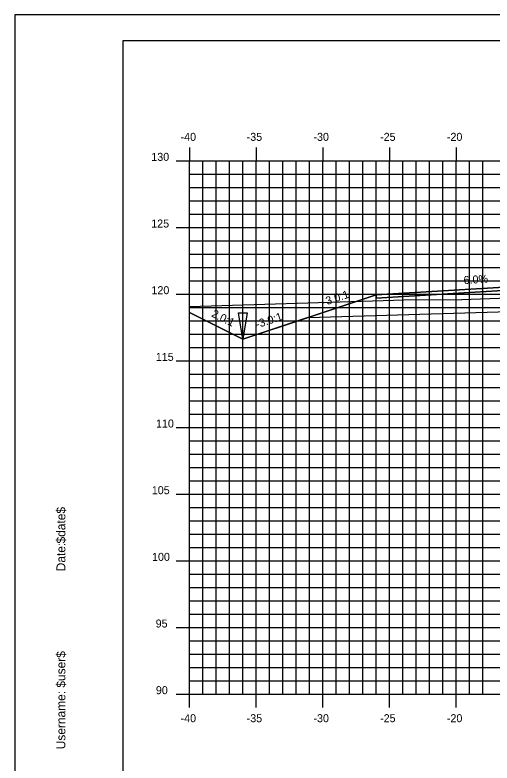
# Model space of a CAD drawing. Extents: x 850598 to 870284, y 366541 to 366651.
# Drawn here: x 860576.8 to 860612.6, y 366595.1 to 366651.2 of the extents above; entities that cross this region are included whole.
import ezdxf

# ---------------------------------------------------------------- set-up
doc = ezdxf.new("R2010")
doc.units = 0
for name, color, linetype in [('ANNOTATION', 7, 'Continuous'), ('BORDER', 7, 'Continuous'), ('D_Drainage_Ditch_Line', 7, 'Continuous'), ('D_Roadway_Centerline', 7, 'Continuous'), ('D_Roadway_Edge_Shoulder', 7, 'Continuous'), ('D_Roadway_SlopeLines', 7, 'Continuous'), ('D_Roadway_SubGrade', 7, 'Continuous'), ('H_V ANNOTATION', 7, 'Continuous'), ('MAJOR', 7, 'Continuous'), ('MINOR', 7, 'Continuous'), ('PLOT BOUNDARY', 7, 'Continuous'), ('S_Roadway_Centerline', 7, 'Continuous')]:
    doc.layers.add(name, color=color, linetype=linetype)

msp = doc.modelspace()

# ---------------------------------------------------------------- linework, layer by layer
at = {"layer": 'BORDER'}
for p, q in [((860744.942, 366649.225), (860584.942, 366649.225)), ((860584.942, 366649.225), (860584.942, 366544.225))]:
    msp.add_line(p, q, dxfattribs=at)
at = {"layer": 'D_Drainage_Ditch_Line'}
msp.add_line((860593.941, 366628.163), (860593.942, 366634.406), dxfattribs=at)
msp.add_lwpolyline([(860593.613, 366628.819), (860594.27, 366628.819), (860593.941, 366626.85)], close=True, dxfattribs=at)
at = {"layer": 'D_Roadway_Centerline'}
msp.add_lwpolyline([(860589.941, 366628.85), (860593.941, 366626.85), (860598.832, 366628.48), (860598.832, 366628.48), (860603.941, 366630.184), (860618.941, 366631.084), (860629.941, 366631.414), (860640.941, 366631.678), (860644.941, 366631.438), (860646.941, 366631.318), (860651.128, 366629.922), (860696.194, 366618.221), (860709.44, 366614.781), (860719.302, 366612.221), (860723.302, 366612.221)], dxfattribs=at)
at = {"layer": 'D_Roadway_Edge_Shoulder'}
msp.add_lwpolyline([(860618.941, 366631.084), (860603.941, 366630.184), (860603.941, 366629.934), (860617.941, 366630.774), (860618.941, 366630.834)], close=True, dxfattribs=at)
at = {"layer": 'D_Roadway_SlopeLines'}
for points in [[(860603.941, 366630.184), (860593.941, 366626.85)], [(860593.941, 366626.85), (860589.941, 366628.85)]]:
    msp.add_lwpolyline(points, dxfattribs=at)
at = {"layer": 'D_Roadway_SubGrade'}
msp.add_lwpolyline([(860618.941, 366630.584), (860617.941, 366630.524), (860617.941, 366630.774), (860603.941, 366629.934), (860603.941, 366630.184), (860598.832, 366628.48), (860618.941, 366629.084)], close=True, dxfattribs=at)
msp.add_lwpolyline([(860603.941, 366630.184), (860598.832, 366628.48), (860603.941, 366630.184)], dxfattribs=at)
at = {"layer": 'MAJOR'}
for p, q in [((860589.941, 366641.227), (860589.941, 366640.225)), ((860589.941, 366641.227), (860589.941, 366640.225)), ((860594.941, 366641.227), (860594.941, 366640.225)), ((860594.941, 366641.227), (860594.941, 366640.225)), ((860599.941, 366641.227), (860599.941, 366640.225)), ((860599.941, 366641.227), (860599.941, 366640.225)), ((860604.941, 366641.227), (860604.941, 366640.225)), ((860604.941, 366641.227), (860604.941, 366640.225)), ((860609.941, 366641.227), (860609.941, 366640.225)), ((860609.941, 366641.227), (860609.941, 366640.225)), ((860588.939, 366640.225), (860589.941, 366640.225)), ((860588.939, 366640.225), (860589.941, 366640.225)), ((860589.941, 366640.225), (860729.941, 366640.225)), ((860589.941, 366600.225), (860589.941, 366640.225)), ((860589.941, 366600.225), (860589.941, 366640.225)), ((860589.941, 366640.225), (860729.941, 366640.225)), ((860589.941, 366640.225), (860729.941, 366640.225)), ((860589.941, 366600.225), (860589.941, 366640.225)), ((860589.941, 366600.225), (860589.941, 366640.225)), ((860589.941, 366640.225), (860729.941, 366640.225)), ((860594.941, 366600.225), (860594.941, 366640.225)), ((860594.941, 366600.225), (860594.941, 366640.225)), ((860599.941, 366600.225), (860599.941, 366640.225)), ((860599.941, 366600.225), (860599.941, 366640.225)), ((860604.941, 366600.225), (860604.941, 366640.225)), ((860604.941, 366600.225), (860604.941, 366640.225)), ((860609.941, 366600.225), (860609.941, 366640.225)), ((860609.941, 366600.225), (860609.941, 366640.225)), ((860588.939, 366635.225), (860589.941, 366635.225)), ((860588.939, 366635.225), (860589.941, 366635.225)), ((860589.941, 366635.225), (860729.941, 366635.225)), ((860589.941, 366635.225), (860729.941, 366635.225)), ((860588.939, 366630.225), (860589.941, 366630.225)), ((860588.939, 366630.225), (860589.941, 366630.225)), ((860589.941, 366630.225), (860729.941, 366630.225)), ((860589.941, 366630.225), (860729.941, 366630.225)), ((860588.939, 366625.225), (860589.941, 366625.225)), ((860588.939, 366625.225), (860589.941, 366625.225)), ((860589.941, 366625.225), (860729.941, 366625.225)), ((860589.941, 366625.225), (860729.941, 366625.225)), ((860588.939, 366620.225), (860589.941, 366620.225)), ((860588.939, 366620.225), (860589.941, 366620.225)), ((860589.941, 366620.225), (860729.941, 366620.225)), ((860589.941, 366620.225), (860729.941, 366620.225)), ((860588.939, 366615.225), (860589.941, 366615.225)), ((860588.939, 366615.225), (860589.941, 366615.225)), ((860589.941, 366615.225), (860729.941, 366615.225)), ((860589.941, 366615.225), (860729.941, 366615.225)), ((860588.939, 366610.225), (860589.941, 366610.225)), ((860588.939, 366610.225), (860589.941, 366610.225)), ((860589.941, 366610.225), (860729.941, 366610.225)), ((860589.941, 366610.225), (860729.941, 366610.225)), ((860588.939, 366605.225), (860589.941, 366605.225)), ((860588.939, 366605.225), (860589.941, 366605.225)), ((860589.941, 366605.225), (860729.941, 366605.225)), ((860589.941, 366605.225), (860729.941, 366605.225)), ((860588.939, 366600.225), (860589.941, 366600.225)), ((860588.939, 366600.225), (860589.941, 366600.225)), ((860589.941, 366600.225), (860729.941, 366600.225)), ((860589.941, 366600.225), (860729.941, 366600.225)), ((860589.941, 366599.223), (860589.941, 366600.225)), ((860589.941, 366600.225), (860729.941, 366600.225)), ((860589.941, 366600.225), (860729.941, 366600.225)), ((860589.941, 366599.223), (860589.941, 366600.225)), ((860594.941, 366599.223), (860594.941, 366600.225)), ((860594.941, 366599.223), (860594.941, 366600.225)), ((860599.941, 366599.223), (860599.941, 366600.225)), ((860599.941, 366599.223), (860599.941, 366600.225)), ((860604.941, 366599.223), (860604.941, 366600.225)), ((860604.941, 366599.223), (860604.941, 366600.225)), ((860609.941, 366599.223), (860609.941, 366600.225)), ((860609.941, 366599.223), (860609.941, 366600.225))]:
    msp.add_line(p, q, dxfattribs=at)
at = {"layer": 'MINOR'}
for p, q in [((860590.941, 366600.225), (860590.941, 366640.225)), ((860590.941, 366600.225), (860590.941, 366640.225)), ((860591.941, 366600.225), (860591.941, 366640.225)), ((860591.941, 366600.225), (860591.941, 366640.225)), ((860592.941, 366600.225), (860592.941, 366640.225)), ((860592.941, 366600.225), (860592.941, 366640.225)), ((860593.941, 366600.225), (860593.941, 366640.225)), ((860593.941, 366600.225), (860593.941, 366640.225)), ((860595.941, 366600.225), (860595.941, 366640.225)), ((860595.941, 366600.225), (860595.941, 366640.225)), ((860596.941, 366600.225), (860596.941, 366640.225)), ((860596.941, 366600.225), (860596.941, 366640.225)), ((860597.941, 366600.225), (860597.941, 366640.225)), ((860597.941, 366600.225), (860597.941, 366640.225)), ((860598.941, 366600.225), (860598.941, 366640.225)), ((860598.941, 366600.225), (860598.941, 366640.225)), ((860600.941, 366600.225), (860600.941, 366640.225)), ((860600.941, 366600.225), (860600.941, 366640.225)), ((860601.941, 366600.225), (860601.941, 366640.225)), ((860601.941, 366600.225), (860601.941, 366640.225)), ((860602.941, 366600.225), (860602.941, 366640.225)), ((860602.941, 366600.225), (860602.941, 366640.225)), ((860603.941, 366600.225), (860603.941, 366640.225)), ((860603.941, 366600.225), (860603.941, 366640.225)), ((860605.941, 366600.225), (860605.941, 366640.225)), ((860605.941, 366600.225), (860605.941, 366640.225)), ((860606.941, 366600.225), (860606.941, 366640.225)), ((860606.941, 366600.225), (860606.941, 366640.225)), ((860607.941, 366600.225), (860607.941, 366640.225)), ((860607.941, 366600.225), (860607.941, 366640.225)), ((860608.941, 366600.225), (860608.941, 366640.225)), ((860608.941, 366600.225), (860608.941, 366640.225)), ((860610.941, 366600.225), (860610.941, 366640.225)), ((860610.941, 366600.225), (860610.941, 366640.225)), ((860611.941, 366600.225), (860611.941, 366640.225)), ((860611.941, 366600.225), (860611.941, 366640.225)), ((860589.941, 366639.225), (860729.941, 366639.225)), ((860589.941, 366639.225), (860590.943, 366639.225)), ((860589.941, 366639.225), (860729.941, 366639.225)), ((860589.941, 366639.225), (860590.943, 366639.225)), ((860589.941, 366638.225), (860729.941, 366638.225)), ((860589.941, 366638.225), (860590.943, 366638.225)), ((860589.941, 366638.225), (860729.941, 366638.225)), ((860589.941, 366638.225), (860590.943, 366638.225)), ((860589.941, 366637.225), (860729.941, 366637.225)), ((860589.941, 366637.225), (860590.943, 366637.225)), ((860589.941, 366637.225), (860729.941, 366637.225)), ((860589.941, 366637.225), (860590.943, 366637.225)), ((860589.941, 366636.225), (860729.941, 366636.225)), ((860589.941, 366636.225), (860590.943, 366636.225)), ((860589.941, 366636.225), (860729.941, 366636.225)), ((860589.941, 366636.225), (860590.943, 366636.225)), ((860589.941, 366634.225), (860729.941, 366634.225)), ((860589.941, 366634.225), (860590.943, 366634.225)), ((860589.941, 366634.225), (860729.941, 366634.225)), ((860589.941, 366634.225), (860590.943, 366634.225)), ((860589.941, 366633.225), (860729.941, 366633.225)), ((860589.941, 366633.225), (860590.943, 366633.225)), ((860589.941, 366633.225), (860729.941, 366633.225)), ((860589.941, 366633.225), (860590.943, 366633.225)), ((860589.941, 366632.225), (860729.941, 366632.225)), ((860589.941, 366632.225), (860590.943, 366632.225)), ((860589.941, 366632.225), (860729.941, 366632.225)), ((860589.941, 366632.225), (860590.943, 366632.225)), ((860589.941, 366631.225), (860729.941, 366631.225)), ((860589.941, 366631.225), (860590.943, 366631.225)), ((860589.941, 366631.225), (860729.941, 366631.225)), ((860589.941, 366631.225), (860590.943, 366631.225)), ((860589.941, 366629.225), (860729.941, 366629.225)), ((860589.941, 366629.225), (860590.943, 366629.225)), ((860589.941, 366629.225), (860729.941, 366629.225)), ((860589.941, 366629.225), (860590.943, 366629.225)), ((860589.941, 366628.225), (860729.941, 366628.225)), ((860589.941, 366628.225), (860590.943, 366628.225)), ((860589.941, 366628.225), (860729.941, 366628.225)), ((860589.941, 366628.225), (860590.943, 366628.225)), ((860589.941, 366627.225), (860729.941, 366627.225)), ((860589.941, 366627.225), (860590.943, 366627.225)), ((860589.941, 366627.225), (860729.941, 366627.225)), ((860589.941, 366627.225), (860590.943, 366627.225)), ((860589.941, 366626.225), (860729.941, 366626.225)), ((860589.941, 366626.225), (860590.943, 366626.225)), ((860589.941, 366626.225), (860729.941, 366626.225)), ((860589.941, 366626.225), (860590.943, 366626.225)), ((860589.941, 366624.225), (860729.941, 366624.225)), ((860589.941, 366624.225), (860590.943, 366624.225)), ((860589.941, 366624.225), (860729.941, 366624.225)), ((860589.941, 366624.225), (860590.943, 366624.225)), ((860589.941, 366623.225), (860729.941, 366623.225)), ((860589.941, 366623.225), (860590.943, 366623.225)), ((860589.941, 366623.225), (860729.941, 366623.225)), ((860589.941, 366623.225), (860590.943, 366623.225)), ((860589.941, 366622.225), (860729.941, 366622.225)), ((860589.941, 366622.225), (860590.943, 366622.225)), ((860589.941, 366622.225), (860729.941, 366622.225)), ((860589.941, 366622.225), (860590.943, 366622.225)), ((860589.941, 366621.225), (860729.941, 366621.225)), ((860589.941, 366621.225), (860590.943, 366621.225)), ((860589.941, 366621.225), (860729.941, 366621.225)), ((860589.941, 366621.225), (860590.943, 366621.225)), ((860589.941, 366619.225), (860729.941, 366619.225)), ((860589.941, 366619.225), (860590.943, 366619.225)), ((860589.941, 366619.225), (860729.941, 366619.225)), ((860589.941, 366619.225), (860590.943, 366619.225)), ((860589.941, 366618.225), (860729.941, 366618.225)), ((860589.941, 366618.225), (860590.943, 366618.225)), ((860589.941, 366618.225), (860729.941, 366618.225)), ((860589.941, 366618.225), (860590.943, 366618.225)), ((860589.941, 366617.225), (860729.941, 366617.225)), ((860589.941, 366617.225), (860590.943, 366617.225)), ((860589.941, 366617.225), (860729.941, 366617.225)), ((860589.941, 366617.225), (860590.943, 366617.225)), ((860589.941, 366616.225), (860729.941, 366616.225)), ((860589.941, 366616.225), (860590.943, 366616.225)), ((860589.941, 366616.225), (860729.941, 366616.225)), ((860589.941, 366616.225), (860590.943, 366616.225)), ((860589.941, 366614.225), (860729.941, 366614.225)), ((860589.941, 366614.225), (860590.943, 366614.225)), ((860589.941, 366614.225), (860729.941, 366614.225)), ((860589.941, 366614.225), (860590.943, 366614.225)), ((860589.941, 366613.225), (860729.941, 366613.225)), ((860589.941, 366613.225), (860590.943, 366613.225)), ((860589.941, 366613.225), (860729.941, 366613.225)), ((860589.941, 366613.225), (860590.943, 366613.225)), ((860589.941, 366612.225), (860729.941, 366612.225)), ((860589.941, 366612.225), (860590.943, 366612.225)), ((860589.941, 366612.225), (860729.941, 366612.225)), ((860589.941, 366612.225), (860590.943, 366612.225)), ((860589.941, 366611.225), (860729.941, 366611.225)), ((860589.941, 366611.225), (860590.943, 366611.225)), ((860589.941, 366611.225), (860729.941, 366611.225)), ((860589.941, 366611.225), (860590.943, 366611.225)), ((860589.941, 366609.225), (860729.941, 366609.225)), ((860589.941, 366609.225), (860590.943, 366609.225)), ((860589.941, 366609.225), (860729.941, 366609.225)), ((860589.941, 366609.225), (860590.943, 366609.225)), ((860589.941, 366608.225), (860729.941, 366608.225)), ((860589.941, 366608.225), (860590.943, 366608.225)), ((860589.941, 366608.225), (860729.941, 366608.225)), ((860589.941, 366608.225), (860590.943, 366608.225)), ((860589.941, 366607.225), (860729.941, 366607.225)), ((860589.941, 366607.225), (860590.943, 366607.225)), ((860589.941, 366607.225), (860729.941, 366607.225)), ((860589.941, 366607.225), (860590.943, 366607.225)), ((860589.941, 366606.225), (860729.941, 366606.225)), ((860589.941, 366606.225), (860590.943, 366606.225)), ((860589.941, 366606.225), (860729.941, 366606.225)), ((860589.941, 366606.225), (860590.943, 366606.225)), ((860589.941, 366604.225), (860729.941, 366604.225)), ((860589.941, 366604.225), (860590.943, 366604.225)), ((860589.941, 366604.225), (860729.941, 366604.225)), ((860589.941, 366604.225), (860590.943, 366604.225)), ((860589.941, 366603.225), (860729.941, 366603.225)), ((860589.941, 366603.225), (860590.943, 366603.225)), ((860589.941, 366603.225), (860729.941, 366603.225)), ((860589.941, 366603.225), (860590.943, 366603.225)), ((860589.941, 366602.225), (860729.941, 366602.225)), ((860589.941, 366602.225), (860590.943, 366602.225)), ((860589.941, 366602.225), (860729.941, 366602.225)), ((860589.941, 366602.225), (860590.943, 366602.225)), ((860589.941, 366601.225), (860729.941, 366601.225)), ((860589.941, 366601.225), (860590.943, 366601.225)), ((860589.941, 366601.225), (860729.941, 366601.225)), ((860589.941, 366601.225), (860590.943, 366601.225))]:
    msp.add_line(p, q, dxfattribs=at)
at = {"layer": 'PLOT BOUNDARY'}
msp.add_lwpolyline([(860576.848, 366541.166), (860746.848, 366541.166), (860746.848, 366651.166), (860576.848, 366651.166)], close=True, dxfattribs=at)
at = {"layer": 'S_Roadway_Centerline'}
msp.add_lwpolyline([(860589.941, 366629.312), (860604.45, 366629.746), (860606.004, 366629.803), (860610.355, 366629.836), (860621.585, 366630.218), (860623.168, 366630.16), (860627.453, 366627.904), (860629.656, 366627.312), (860631.263, 366627.708), (860636.514, 366629.199), (860637.87, 366629.418), (860639.933, 366629.688), (860643.375, 366630.655), (860644.473, 366630.809), (860646.986, 366630.823), (860649.613, 366630.749)], dxfattribs=at)

# ---------------------------------------------------------------- texts
at = {"layer": 'ANNOTATION'}
for s, rotation, p in [('-6.0%', 3.4336, (860610.239, 366630.963)), ('-3.0:1', 18.4349, (860600.008, 366629.327)), ('2.0:1', 333.4349, (860591.535, 366628.571)), ('-3.0:1', 18.4348, (860595.008, 366627.66))]:
    msp.add_text(s, height=0.6, rotation=rotation, dxfattribs=at).set_placement(p)
at = {"layer": 'BORDER'}
for s, p in [('$date$', (860580.627, 366611.53)), ('Date:', (860580.627, 366609.442)), ('$user$', (860580.627, 366600.717)), ('Username:', (860580.627, 366596.093))]:
    msp.add_text(s, height=0.6696, rotation=90, dxfattribs=at).set_placement(p)
at = {"layer": 'H_V ANNOTATION'}
for s, p in [('-40', (860589.267, 366641.725)), ('-35', (860594.222, 366641.725)), ('-30', (860599.23, 366641.725)), ('-25', (860604.227, 366641.725)), ('-20', (860609.235, 366641.725)), ('130', (860587.071, 366640.225)), ('125', (860587.066, 366635.225)), ('120', (860587.082, 366630.225)), ('115', (860587.409, 366625.225)), ('110', (860587.425, 366620.225)), ('105', (860587.109, 366615.225)), ('100', (860587.125, 366610.225)), ('95', (860587.398, 366605.225)), ('90', (860587.414, 366600.225)), ('-40', (860589.267, 366598.125)), ('-35', (860594.222, 366598.125)), ('-30', (860599.23, 366598.125)), ('-25', (860604.227, 366598.125)), ('-20', (860609.235, 366598.125))]:
    msp.add_text(s, height=0.6, dxfattribs=at).set_placement(p)

doc.saveas('drawing.dxf')
